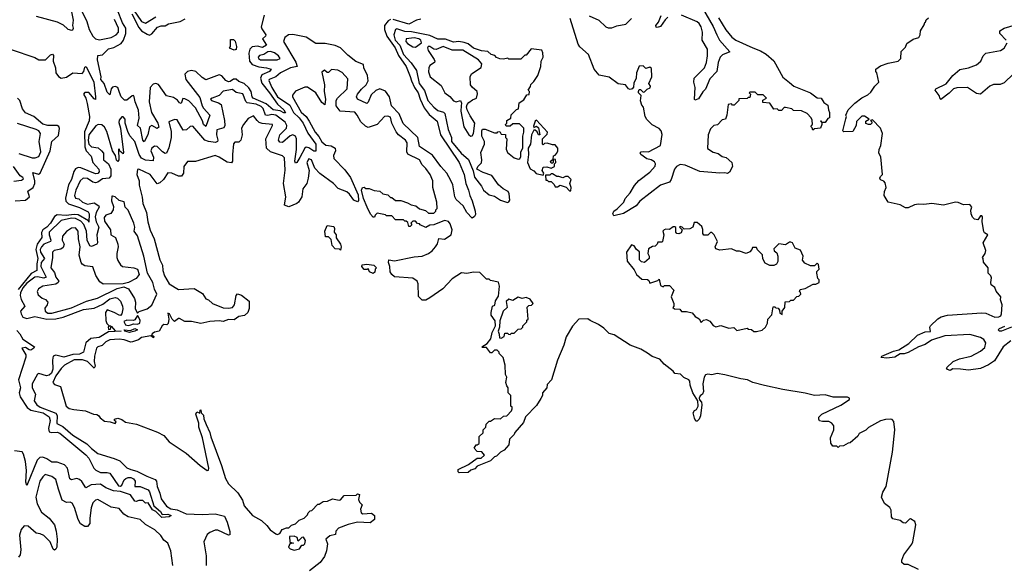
# Model space of a CAD drawing. Extents: x 2494106 to 2685573, y 758056 to 915185.
# Tile 408 of 507: x 2655551 to 2663026, y 831266 to 835410. Entities that reach past the tile are written whole.
import ezdxf

# ---------------------------------------------------------------- set-up
doc = ezdxf.new("R2010")
doc.units = 0

msp = doc.modelspace()

# ---------------------------------------------------------------- linework, layer by layer
at = {"layer": '0CON05XD'}
for points in [[(2655675, 835436.2), (2655835, 835393.3), (2655880.7, 835370.7), (2655915, 835337.5), (2655945, 835330), (2655955, 835333.3), (2655958.8, 835345), (2655953.3, 835365), (2655958.9, 835405), (2655932.2, 835545)], [(2655998.9, 835518.9), (2656060, 835395), (2656078.9, 835335), (2656105, 835284), (2656125, 835264), (2656157.7, 835257.7), (2656245, 835274.5), (2656284, 835295), (2656301.4, 835315), (2656299.6, 835345), (2656270.3, 835410.3)], [(2656938.6, 834641.4), (2656885, 834740.4), (2656835, 834794.2), (2656805, 834809.7), (2656788.6, 834811.4), (2656776.2, 834773.8), (2656765, 834777.1), (2656747.6, 834797.6), (2656718, 834818), (2656665, 834830.8), (2656605, 834917.5), (2656585, 834924.2), (2656565, 834920.6), (2656540.6, 834895), (2656534.4, 834785), (2656551.1, 834705), (2656600, 834625), (2656606.7, 834593.3), (2656595, 834584.2), (2656555, 834605.4), (2656535.7, 834595), (2656522.9, 834535), (2656495, 834482), (2656485, 834493.8), (2656466.5, 834585), (2656444.5, 834605), (2656457, 834663), (2656452.2, 834722.2), (2656426.1, 834785), (2656420, 834825), (2656415, 834832.9), (2656405, 834830.5), (2656365, 834798.2), (2656347.4, 834797.4), (2656321.1, 834825), (2656307.9, 834857.9), (2656295.4, 834895.4), (2656275, 834902.5), (2656255, 834898), (2656245.8, 834885), (2656235, 834840), (2656215, 834860), (2656191.3, 834925), (2656167.1, 834955), (2656168.8, 834975), (2656140.3, 835105), (2656145, 835138), (2656178.3, 835141.7), (2656225, 835188.6), (2656265, 835197.3), (2656320.4, 835229.6), (2656338.4, 835255), (2656355.6, 835305), (2656357.5, 835345), (2656332.1, 835385), (2656293, 835483)], [(2656385.5, 835525.5), (2656475, 835394.7), (2656505, 835384.5), (2656585, 835430.6)], [(2660732.2, 835502.2), (2660815, 835359.2), (2660844.6, 835294.6), (2660863.3, 835253.3), (2660942.5, 835165), (2660887.6, 835142.4), (2660868, 835125), (2660854.2, 835085), (2660843.8, 835015), (2660790, 834960), (2660757, 834883), (2660737, 834863), (2660705, 834807.5), (2660677.5, 834797.5), (2660673.3, 834805), (2660680, 834895), (2660670, 834935), (2660672.5, 834965), (2660748.8, 835045), (2660764.3, 835085), (2660772.9, 835135), (2660772.9, 835185), (2660731.1, 835255), (2660735.4, 835315), (2660724.7, 835354.7), (2660710, 835380), (2660693.4, 835393.4), (2660575, 835443.8)], [(2658365, 835410), (2658348.2, 835401.8), (2658319.2, 835365), (2658320, 835335), (2658337.5, 835285), (2658401.2, 835195), (2658427.5, 835137.5), (2658483.8, 835055), (2658515, 834978.8), (2658524.1, 834945), (2658547.8, 834895), (2658575.3, 834855), (2658590.5, 834805), (2658620.6, 834740.6), (2658660.1, 834690.1), (2658719.6, 834639.6), (2658746.1, 834535), (2658887.7, 834325), (2658926.2, 834235), (2658937.8, 834165), (2658959.2, 834115), (2658966.9, 834075), (2658985.8, 834034.2), (2659009.2, 833955), (2659010, 833930), (2659002.5, 833915), (2658985, 833902.5), (2658945.7, 833945.7), (2658917.1, 833997.1), (2658863.5, 834045), (2658854.6, 834065), (2658838.5, 834155), (2658825, 834188), (2658793.5, 834245), (2658748.5, 834295), (2658685, 834381.5), (2658585.6, 834445.6), (2658572.7, 834515), (2658461.1, 834621.1), (2658432.2, 834695), (2658372.3, 834755), (2658357.2, 834825), (2658326.7, 834866.7), (2658285, 834883.4), (2658255, 834871.7), (2658220.2, 834839.9), (2658197.2, 834782.7), (2658185, 834772.7), (2658115, 834805.7), (2658107.3, 834825), (2658116.2, 834845), (2658145, 834882.9), (2658182.3, 834915), (2658196.8, 834945), (2658192.1, 834985), (2658163.9, 835045), (2658160.6, 835070.6), (2658103, 835093), (2658040.7, 835140.7), (2657985.6, 835195.6), (2657945, 835214.9), (2657870.2, 835229.8), (2657798.5, 835228.5), (2657725, 835277.5), (2657625, 835297.1), (2657592.5, 835295), (2657563.3, 835275), (2657553.3, 835245), (2657647.3, 835087.3), (2657657.5, 835055), (2657606.7, 835045), (2657531.1, 835005), (2657495, 834974.6), (2657444, 834956), (2657441.1, 834948.9), (2657463.7, 834895), (2657509.1, 834825), (2657601.3, 834761.3), (2657629.7, 834705), (2657671.6, 834665), (2657702, 834625), (2657738.7, 834548.7), (2657798.2, 834465), (2657798, 834412), (2657785, 834411.4), (2657747, 834436.9), (2657725, 834442.1), (2657715, 834434.4), (2657677.2, 834362.8), (2657655, 834326.2), (2657645, 834320), (2657639.2, 834335), (2657652.2, 834425), (2657651.6, 834505), (2657645, 834525.3), (2657625, 834534.2), (2657603.1, 834526.9), (2657545, 834476.9), (2657525, 834480.8), (2657515.7, 834495), (2657525.5, 834535), (2657575.9, 834585), (2657579.5, 834605), (2657565, 834631.2), (2657495, 834685.8), (2657465, 834690.3), (2657435, 834681.6), (2657417.8, 834685), (2657398.9, 834735), (2657385, 834750.5), (2657345, 834768.4), (2657278, 834778), (2657268.2, 834788.2), (2657245, 834846.2), (2657195, 834855.7), (2657165, 834878.6), (2657095, 834868), (2657065.8, 834834.2), (2657012.5, 834815), (2657000, 834805), (2657007.5, 834795), (2657059.4, 834779.4), (2657081.2, 834765), (2657104.6, 834644.6), (2657107.5, 834605), (2657101.4, 834588.6), (2657046.4, 834573.6), (2657044.3, 834535), (2657054.4, 834495), (2657052.5, 834485), (2657037.9, 834477.9), (2656984.7, 834484.7), (2656955.9, 834495.9), (2656865, 834601.2), (2656845, 834598.8), (2656816.6, 834573.4), (2656791.7, 834571.7), (2656745, 834650), (2656725, 834652), (2656682, 834635), (2656701.7, 834561.7), (2656700.9, 834515), (2656684, 834436), (2656665.8, 834395), (2656655, 834392.5), (2656635, 834405.6), (2656595, 834445.8), (2656575, 834448.6), (2656554.4, 834435), (2656545.6, 834415), (2656565.6, 834365), (2656565, 834336.7), (2656505, 834342.5), (2656475, 834358.8), (2656456.8, 834385), (2656423.9, 834483.9), (2656387.2, 834527.2), (2656371.3, 834561.3), (2656351.2, 834625), (2656352.5, 834655), (2656335, 834672.5), (2656325, 834672.5), (2656305, 834647.5), (2656302.3, 834627.7), (2656317.1, 834585), (2656338.3, 834401.7), (2656335, 834390), (2656311.2, 834411.2), (2656305, 834430), (2656300, 834425), (2656303.3, 834345), (2656295, 834332.5), (2656285, 834343.3), (2656277.3, 834377.3), (2656254.5, 834414.5), (2656211.6, 834561.6), (2656195, 834592.9), (2656175, 834610), (2656146.4, 834613.6), (2656127.5, 834602.5), (2656076.2, 834535), (2656071.4, 834491.4), (2656075, 834463.5), (2656095, 834445.4), (2656145.9, 834435.9), (2656171.4, 834415), (2656186, 834395), (2656186.2, 834345), (2656224.2, 834315), (2656243.1, 834275), (2656242.1, 834225), (2656229.4, 834205), (2656179.4, 834200.6), (2656145, 834174.6), (2656125, 834170.8), (2656106.4, 834176.4), (2656065, 834204.3), (2656032.5, 834205), (2656009.2, 834185), (2655975.7, 834115), (2655966.2, 834075), (2655973.3, 834055), (2655999.1, 834049.1), (2656028.5, 834025), (2656065, 834007.7), (2656115, 834017.7), (2656152.5, 833995), (2656153.5, 833985), (2656131.1, 833945), (2656123, 833913), (2656131.6, 833875), (2656152, 833835), (2656136.7, 833775), (2656142, 833715), (2656135.8, 833704.2), (2656095, 833687.9), (2656082.7, 833692.7), (2656062.8, 833735), (2656056.5, 833805), (2656038.3, 833855), (2656015, 833879.1), (2655975, 833900.4), (2655945, 833902.9), (2655865, 833884.6), (2655773.3, 833795), (2655774.1, 833775), (2655787.9, 833735), (2655785.6, 833725), (2655733.9, 833705), (2655715.3, 833685), (2655707.1, 833665), (2655709.3, 833645), (2655738.8, 833595), (2655714.1, 833565), (2655711.9, 833535), (2655752.5, 833455), (2655735, 833446.1), (2655685, 833456.2), (2655665.6, 833454.4), (2655605, 833407.9), (2655575, 833373.6), (2655557, 833335), (2655554.4, 833315), (2655562.2, 833285), (2655588.9, 833235), (2655556.8, 833195), (2655560.6, 833175), (2655575, 833150.6), (2655605, 833141.2), (2655665, 833155.6), (2655756.1, 833136.1), (2655825, 833136.9), (2655879.4, 833150.6), (2656035, 833209.7), (2656115, 833219.6), (2656180.9, 833249.1), (2656235, 833288.8), (2656275, 833299.2), (2656293.8, 833295), (2656315, 833271.2), (2656330.8, 833235), (2656334.3, 833215), (2656326.4, 833175), (2656316.2, 833163.8), (2656305, 833164.6), (2656267.1, 833187.1), (2656214.6, 833205.4), (2656201.8, 833185), (2656203.4, 833125), (2656212.7, 833102.7), (2656227.8, 833087.8), (2656240, 833085), (2656222.4, 833077.6), (2656225, 833056.9), (2656239.8, 833060.2), (2656245, 833082.5), (2656275, 833047.5), (2656320, 833045), (2656225, 833038.9), (2656155, 832997), (2656091.1, 832988.9), (2656052.2, 832955), (2656035, 832886)], [(2656402.4, 835455), (2656455, 835349.6), (2656476, 835326), (2656518.5, 835298.5), (2656535, 835292.7), (2656555, 835301.2), (2656596, 835354), (2656625, 835363.8), (2656655, 835363.3), (2656681.4, 835378.6), (2656770, 835395), (2656805.7, 835415)], [(2657406.2, 835445), (2657384.8, 835355), (2657389.2, 835339.2), (2657418.9, 835295), (2657416.7, 835283.3), (2657393.8, 835265), (2657424, 835215), (2657395, 835197.8), (2657355, 835209.3), (2657315, 835203.6), (2657298.2, 835185), (2657289.5, 835155), (2657295.7, 835095), (2657315, 835069), (2657365, 835050.5), (2657423.3, 835045), (2657458.8, 835035), (2657447.1, 835015), (2657390, 834990), (2657377.7, 834965), (2657388.4, 834928.4), (2657445.9, 834855), (2657507.9, 834767.9), (2657555.5, 834725), (2657567.5, 834702.5), (2657555, 834702.9), (2657527.8, 834717.8), (2657475, 834726.2), (2657421.3, 834771.3), (2657323.5, 834813.5), (2657315.3, 834825), (2657307.6, 834865), (2657291.4, 834891.4), (2657255, 834924.8), (2657215, 834939.1), (2657195, 834958.5), (2657175, 834958.2), (2657149.7, 834939.7), (2657135, 834936.7), (2657115, 834948.2), (2657085, 834983.8), (2657065, 834990.3), (2656965, 834953.3), (2656935, 834971.9), (2656887.5, 835017.5), (2656855, 835023.3), (2656825, 835015.8), (2656804.5, 834995.5), (2656811.4, 834955), (2656918, 834818), (2656934.8, 834755), (2656945, 834737.1), (2656994.3, 834685), (2656965, 834598.6), (2656946.7, 834615), (2656938.6, 834641.4)], [(2658597.3, 835412.7), (2658563, 835407), (2658505, 835375.6), (2658385, 835410.2)], [(2660857.1, 835425), (2660911.5, 835331.5), (2660957, 835277), (2660988, 835255), (2661116.2, 835195), (2661175, 835174.4), (2661219.1, 835149.1), (2661275, 835096.2), (2661344.2, 834974.2), (2661395, 834933.3), (2661427.5, 834905), (2661555, 834853.3), (2661605, 834817.5), (2661635, 834812.5), (2661655, 834780), (2661685, 834760), (2661690, 834725), (2661700, 834705), (2661700, 834665), (2661685, 834660), (2661665, 834630), (2661640, 834630), (2661638.3, 834638.3), (2661631.7, 834638.3), (2661640, 834630), (2661640, 834615), (2661630, 834585), (2661585, 834580), (2661571.7, 834571.7), (2661568.3, 834588.3), (2661560, 834595), (2661561.7, 834608.3), (2661570, 834615), (2661567, 834647), (2661560, 834665), (2661528.3, 834698.3), (2661487, 834717), (2661425, 834720), (2661411.7, 834731.7), (2661365, 834742.5), (2661355, 834742.5), (2661335, 834720), (2661315, 834720), (2661301.7, 834731.7), (2661275, 834730), (2661247, 834777), (2661191.7, 834781.7), (2661191.7, 834798.3), (2661220, 834815), (2661195, 834840), (2661155, 834840), (2661135, 834860), (2661095, 834860), (2661090, 834855), (2661100, 834845), (2661095, 834820), (2661081.7, 834818.3), (2661075, 834810), (2661011.7, 834808.3), (2661010, 834795), (2660975, 834760), (2660961.7, 834761.7), (2660955, 834770), (2660930, 834765), (2660920, 834685), (2660910, 834655), (2660885, 834650), (2660848.3, 834611.7), (2660820, 834605), (2660795, 834580), (2660777.5, 834535), (2660772, 834432), (2660815, 834402.5), (2660853.6, 834393.6), (2660885, 834370), (2660915, 834362.5), (2660957.5, 834325), (2660962.5, 834295), (2660939.3, 834250.7), (2660925, 834242.5), (2660905, 834247.5), (2660865, 834243.3), (2660715, 834256.7), (2660604, 834304), (2660565, 834311.2), (2660536.7, 834295), (2660522, 834275), (2660496, 834195), (2660483.1, 834176.9), (2660415, 834154), (2660259.1, 834030.9), (2660230, 833995), (2660135, 833938), (2660060.7, 833920.7), (2660053.3, 833935), (2660062.5, 833955), (2660087.7, 833972.3), (2660137.1, 834025), (2660148, 834052), (2660185, 834093.8), (2660218.7, 834151.3), (2660251.8, 834188.2), (2660335, 834252), (2660375, 834297.5), (2660378.6, 834315), (2660370, 834330), (2660345, 834344.2), (2660312.6, 834352.6), (2660267.5, 834385), (2660262.5, 834395), (2660270, 834405), (2660285, 834408.8), (2660325, 834406.2), (2660415, 834453.8), (2660427.7, 834537.7), (2660420, 834565), (2660405, 834583.3), (2660352.1, 834612.1), (2660311.4, 834651.4), (2660298.8, 834675), (2660286.7, 834745), (2660275, 834760), (2660263.6, 834793.6), (2660270, 834835), (2660247.5, 834855), (2660247.5, 834865), (2660255, 834880), (2660265, 834880), (2660285, 834860), (2660295, 834862.5), (2660315, 834882.5), (2660338.3, 834891.7), (2660340, 834905), (2660327.5, 834925), (2660350, 834975), (2660348.3, 835038.3), (2660335, 835050), (2660305, 835040), (2660285, 835060), (2660253.6, 835056.4), (2660233.6, 835006.4), (2660230, 834965), (2660213, 834927), (2660211.7, 834898.3), (2660200, 834885), (2660185, 834880), (2660173.6, 834883.6), (2660150, 834915), (2660095, 834923.8), (2660025, 834973.8), (2659949.1, 834989.1), (2659912, 835035), (2659868.8, 835145), (2659804.3, 835204.3), (2659790, 835225), (2659729.3, 835419.3)], [(2659875, 835440), (2659947, 835407), (2660000, 835355), (2660018.3, 835348.3), (2660045, 835347.5), (2660085, 835362.5), (2660153.6, 835376.4), (2660195, 835417.5)], [(2660471.4, 835428.6), (2660450.4, 835409.6), (2660415, 835358.8), (2660390.7, 835350.7), (2660383.3, 835353.3), (2660381.2, 835365), (2660400, 835390), (2660419.7, 835440.3)], [(2663075, 832971.2), (2663016.2, 832925), (2662951.1, 832818.9), (2662905, 832787.5), (2662845, 832762), (2662755, 832747.5), (2662693, 832757), (2662635, 832757.5), (2662615, 832746.7), (2662595, 832752.5), (2662587.5, 832765), (2662637.5, 832815), (2662685, 832834.2), (2662775, 832854.2), (2662845, 832891.4), (2662878.9, 832921.1), (2662885.5, 832955), (2662871.5, 832981.5), (2662845, 832997.5), (2662765, 833018.9), (2662575, 833010), (2662473.8, 832975), (2662426.1, 832943.9), (2662375, 832926.5), (2662295, 832882.5), (2662265, 832871.5), (2662235, 832872.9), (2662195, 832847.8), (2662135, 832839.4), (2662090, 832845), (2662096.7, 832855), (2662185, 832893.3), (2662226.4, 832903.6), (2662300.5, 832949.5), (2662366, 833015), (2662425, 833040), (2662465, 833041.2), (2662460, 833075), (2662464.4, 833085.6), (2662520.9, 833139.1), (2662547, 833153), (2662595, 833167.1), (2662855, 833184.3), (2662885, 833180.8), (2662955, 833150.6), (2662985, 833152.5), (2662998.9, 833161.1), (2663005.6, 833175.6), (2663008.8, 833245), (2662997, 833283), (2662998.8, 833305), (2662965, 833347.5), (2662953.8, 833375), (2662927.3, 833397.3), (2662922.5, 833415), (2662928.3, 833448.3), (2662923.6, 833463.6), (2662903.8, 833485), (2662903.3, 833525), (2662868.3, 833568.3), (2662866.4, 833596.4), (2662860, 833605), (2662880, 833635), (2662886.1, 833656.1), (2662866.7, 833715), (2662900, 833775), (2662875, 833790), (2662870.7, 833800.7), (2662857.5, 833875), (2662861.7, 833911.7), (2662855, 833920), (2662845, 833920), (2662825, 833890), (2662800, 833895), (2662785, 833910), (2662773.3, 833935), (2662773, 833963), (2662780, 833985), (2662765, 834007.5), (2662715, 834002.5), (2662675, 834022.5), (2662655, 834023.3), (2662565, 834001.2), (2662475, 834013.8), (2662415, 834006.7), (2662375, 834010), (2662345, 834003.3), (2662295, 833980), (2662275, 833980), (2662235, 834003.3), (2662143.3, 834025), (2662113.3, 834075), (2662116.7, 834105), (2662130, 834135), (2662121.7, 834171.7), (2662112.5, 834182.5), (2662085, 834193.3), (2662080, 834205), (2662085, 834220), (2662100, 834235), (2662088.3, 834368.3), (2662073.3, 834395), (2662076.2, 834425), (2662088.8, 834455), (2662101.2, 834545), (2662085.9, 834585.9), (2662025, 834650), (2662010, 834645), (2662020, 834635), (2662020, 834625), (2662010, 834615), (2661995, 834613.8), (2661975, 834622.5), (2661975, 834640), (2662000, 834655), (2661965, 834677.5), (2661945, 834677.5), (2661903, 834637), (2661902.5, 834605), (2661875, 834560), (2661808.3, 834558.3), (2661800, 834565), (2661823, 834657), (2661827.5, 834675), (2661822.5, 834685), (2661840, 834725), (2661890, 834775), (2661943.2, 834816.8), (2661990.4, 834839.5), (2662011.7, 834858.3), (2662043.3, 834905), (2662072.5, 834935), (2662057, 835007), (2662050, 835015), (2662050, 835035), (2662085, 835060), (2662145, 835080), (2662220, 835095), (2662240, 835115), (2662243, 835167), (2662275, 835200), (2662285, 835230), (2662335, 835262.5), (2662376.4, 835273.6), (2662387.5, 835295), (2662390, 835325), (2662418.3, 835371.7), (2662421.7, 835388.3), (2662428.3, 835391.7), (2662431.7, 835408.3), (2662450, 835425)], [(2659255, 834020.9), (2659265, 834025.7), (2659271.1, 834038.9), (2659266.6, 834086.6), (2659258.5, 834105), (2659221.5, 834125), (2659184.6, 834155), (2659135, 834225.6), (2659069.7, 834249.7), (2659022.5, 834275), (2659030, 834295), (2659057, 834323), (2659060, 834345), (2659052.2, 834402.2), (2659080, 834465), (2659079.4, 834485), (2659060, 834525), (2659060, 834565), (2659065, 834577.5), (2659085, 834577.5), (2659155, 834550), (2659175, 834550), (2659181.7, 834558.3), (2659195, 834560), (2659205, 834540), (2659238.3, 834538.3), (2659240, 834515), (2659250, 834505), (2659243, 834427), (2659255, 834400), (2659305, 834360), (2659335, 834350), (2659346.8, 834353.2), (2659355, 834370), (2659355.8, 834405), (2659370, 834435), (2659370, 834525), (2659377.5, 834555), (2659377, 834587), (2659345, 834620), (2659295, 834620), (2659275, 834600), (2659245, 834600), (2659240, 834615), (2659250, 834625), (2659250, 834645), (2659278.3, 834661.7), (2659281.7, 834688.3), (2659321.7, 834728.3), (2659338.3, 834731.7), (2659341.7, 834778.3), (2659378.3, 834801.7), (2659401.7, 834838.3), (2659418.3, 834841.7), (2659420, 834865), (2659410, 834875), (2659428.3, 834901.7), (2659431.7, 834918.3), (2659455, 834940), (2659483.3, 834985), (2659506.7, 835055), (2659510.8, 835095), (2659524, 835125), (2659523, 835157), (2659515, 835177.5), (2659435, 835187.5), (2659395, 835140), (2659385, 835140), (2659355, 835110), (2659265, 835110), (2659257.5, 835117.5), (2659225, 835110), (2659195, 835112.5), (2659171.7, 835121.7), (2659157, 835137), (2659130, 835145), (2659105, 835167.5), (2659056.7, 835173.3), (2658995, 835192.9), (2658955.7, 835225.7), (2658925, 835237.1), (2658885.7, 835244.3), (2658845, 835240), (2658782.4, 835262.4), (2658725, 835261.8), (2658665, 835289.7), (2658525, 835318.1), (2658475, 835320), (2658415, 835340), (2658405, 835335.5), (2658391.6, 835295), (2658400.4, 835255), (2658436.1, 835215), (2658463.9, 835145), (2658522.3, 835082.3), (2658562, 835025), (2658583.1, 834925), (2658622.9, 834873), (2658649.2, 834795), (2658695.4, 834745.5), (2658725, 834720), (2658767.7, 834707.7), (2658778.3, 834698.3), (2658804.6, 834575), (2658830, 834515), (2658830, 834485), (2658902.5, 834395), (2658959.1, 834349.1), (2658992.5, 834262.5), (2659002.7, 834215), (2659055.8, 834145.8), (2659071.1, 834115), (2659115, 834080.5), (2659155, 834068.8), (2659199.9, 834039.9), (2659255, 834020.9)], [(2663040.8, 835255), (2662991.2, 835305), (2662993.3, 835325), (2663025, 835345.8), (2663110.6, 835369.4)], [(2657178.3, 835178.3), (2657143, 835193), (2657150, 835205), (2657151.7, 835258.3), (2657175, 835260), (2657187, 835247), (2657196.2, 835205), (2657195, 835182.5), (2657178.3, 835178.3)], [(2658555, 835200), (2658600, 835235), (2658595.8, 835255), (2658580, 835265), (2658545, 835272.1), (2658485, 835263.8), (2658482.2, 835245), (2658495, 835229.2), (2658535, 835203.3), (2658555, 835200)], [(2655485, 835183.1), (2655665, 835122.9), (2655695, 835104.2), (2655746, 835104), (2655785, 835144), (2655798.6, 835148.6), (2655806.7, 835136.7), (2655805.4, 835095), (2655821.8, 835045), (2655825.9, 835005), (2655845, 834978.8), (2655865, 834966.2), (2655907, 834973), (2655955, 835006.9), (2656025, 835000), (2656038.1, 835015), (2656045, 835050), (2656055, 835053.3), (2656113.4, 834935), (2656127.3, 834822.7), (2656125, 834803.8), (2656115, 834808.8), (2656075, 834855.8), (2656045, 834858), (2656036, 834845), (2656053.2, 834813.2), (2656063.9, 834773.9), (2656080.9, 834675), (2656078.9, 834641.1), (2656042.3, 834557.7), (2656044.3, 834444.3), (2656055, 834414.5), (2656093.6, 834373.6), (2656106.5, 834325), (2656150.9, 834275), (2656154.5, 834255), (2656145, 834242.9), (2656125, 834239.6), (2656015, 834283.8), (2655995, 834286.3), (2655975, 834277.7), (2655962.2, 834257.8), (2655945, 834195.8), (2655921.6, 834155), (2655898.1, 834055), (2655902, 834032), (2655920.7, 834010.7), (2656005, 833984.7), (2656070.1, 833950.1), (2656077.1, 833935), (2656075, 833872.5), (2656073.3, 833883.3), (2655995, 833928.7), (2655965, 833930.9), (2655903.2, 833923.2), (2655835, 833926.9), (2655814.7, 833915), (2655783.7, 833865), (2655757.5, 833835), (2655726.5, 833813.5), (2655717.3, 833792.7), (2655717.6, 833755), (2655683.8, 833706.2), (2655672.5, 833665), (2655688.7, 833595), (2655680.2, 833555), (2655679.6, 833505), (2655636.5, 833483.5), (2655540, 833360)], [(2657505, 835104.7), (2657527.5, 835115), (2657515.9, 835135), (2657485, 835157), (2657455, 835168.2), (2657435, 835166.2), (2657405, 835145.7), (2657372.3, 835137.7), (2657361.2, 835125), (2657363.3, 835115), (2657380, 835105), (2657505, 835104.7)], [(2658975, 834526), (2658985, 834528), (2658997.1, 834545), (2659007.1, 834625), (2658970.1, 834680.1), (2658946.7, 834725), (2658942.7, 834747.3), (2658946.9, 834765), (2658959.6, 834780.4), (2658987.9, 834802.1), (2659017.5, 834815), (2659027.1, 834847.1), (2659022.9, 834865), (2658986.2, 834896.2), (2658973.8, 834915), (2658970, 834975), (2658981.7, 834998.3), (2659053.9, 835046.1), (2659059.6, 835075), (2659034.5, 835105), (2658915, 835177.5), (2658835, 835179.1), (2658765, 835205.3), (2658713, 835183), (2658695, 835186.2), (2658665, 835205.8), (2658652.5, 835205), (2658647.5, 835195), (2658652.5, 835175), (2658698.3, 835108.3), (2658701.2, 835095), (2658700, 835085), (2658665, 835061.2), (2658655.7, 835045), (2658654.6, 835014.6), (2658667.1, 834975), (2658749.7, 834909.7), (2658778, 834855), (2658816.2, 834826.2), (2658845, 834792.5), (2658865, 834785.8), (2658897.5, 834795), (2658906.1, 834776.1), (2658903.3, 834755), (2658900.8, 834715), (2658922.5, 834595), (2658960, 834535), (2658975, 834526)], [(2663095, 834998.6), (2663025, 834930.8), (2662995, 834917.1), (2662945, 834918.6), (2662915, 834905.6), (2662845.5, 834844.5), (2662815, 834849.2), (2662747.5, 834895), (2662665, 834892.9), (2662641.2, 834885), (2662608.3, 834851.7), (2662545, 834803.3), (2662538.3, 834808.3), (2662532, 834835), (2662500, 834875), (2662506.7, 834885), (2662585, 834922.2), (2662635, 834986), (2662689.3, 835030.7), (2662755, 835043.8), (2662815, 835066.2), (2662848, 835095), (2662866, 835135), (2662885, 835156), (2662997.5, 835175), (2663025, 835193.8), (2663048.6, 835235)], [(2659170, 832095), (2659155, 832090), (2659125, 832060), (2659025, 832020), (2659005, 832000), (2658975, 831990), (2658955, 831970), (2658888.3, 831968.3), (2658880, 831975), (2658880, 831995), (2658957, 832033), (2659025, 832080), (2659055, 832080), (2659078.3, 832101.7), (2659058.3, 832128.3), (2659025, 832130), (2659000, 832155), (2659015, 832180), (2659025, 832180), (2659038.3, 832191.7), (2659040, 832245), (2659068.3, 832271.7), (2659070, 832295), (2659090, 832315), (2659091.7, 832338.3), (2659115, 832360), (2659125, 832360), (2659155, 832380), (2659201.7, 832378.3), (2659225, 832400), (2659248.3, 832401.7), (2659285, 832440), (2659290, 832455), (2659288.3, 832468.3), (2659280, 832475), (2659280, 832555), (2659260, 832575), (2659260, 832615), (2659248.3, 832628.3), (2659242.5, 832655), (2659250, 832695), (2659240, 832715), (2659237.5, 832785), (2659220, 832845), (2659190, 832875), (2659190, 832885), (2659175, 832900), (2659155, 832900), (2659135, 832880), (2659125, 832880), (2659095, 832920), (2659065, 832920), (2659060, 832925), (2659099.3, 832950.7), (2659127.5, 832985), (2659136.7, 833035), (2659162, 833085), (2659161.7, 833121.7), (2659130, 833165), (2659130, 833185), (2659140, 833235), (2659157, 833243), (2659162.5, 833275), (2659185, 833310), (2659193.3, 833385), (2659187, 833417), (2659125, 833430), (2659115, 833440), (2659095, 833440), (2659045, 833490), (2658995, 833492.5), (2658945, 833482.5), (2658905, 833487.5), (2658835, 833442.5), (2658762.5, 833365), (2658665, 833297.5), (2658635, 833280), (2658605, 833280), (2658590, 833295), (2658578.3, 833308.3), (2658576.7, 833405), (2658567.5, 833425), (2658535, 833446.2), (2658395, 833457.5), (2658375, 833473.8), (2658362.5, 833495), (2658361.2, 833535), (2658350, 833565), (2658353, 833587), (2658395, 833577.5), (2658545, 833610), (2658605, 833614), (2658655, 833634), (2658682.5, 833655), (2658707.5, 833685), (2658721.7, 833708.3), (2658731.7, 833748.3), (2658775, 833743.3), (2658826.2, 833775), (2658833.6, 833813.6), (2658818.3, 833858.3), (2658805, 833877.5), (2658775, 833883.8), (2658695, 833852.5), (2658665, 833850), (2658635, 833832.5), (2658591.7, 833851.7), (2658585, 833860), (2658571.7, 833861.7), (2658555, 833880), (2658535, 833880), (2658520, 833865), (2658528.3, 833851.7), (2658515, 833840), (2658505, 833840), (2658498.3, 833868.3), (2658485, 833880), (2658475, 833880), (2658465, 833890), (2658405, 833890), (2658375, 833920), (2658335, 833920), (2658327, 833927), (2658265, 833940), (2658250, 833925), (2658245, 833910), (2658235, 833910), (2658215, 833932.5), (2658188, 833985), (2658161.2, 834051.2), (2658146.7, 834115), (2658153.6, 834136.4), (2658165, 834137.5), (2658178.3, 834128.3), (2658205, 834127.5), (2658243, 834113), (2658285, 834107.5), (2658308.3, 834088.3), (2658345, 834080), (2658365, 834060), (2658375, 834060), (2658405, 834037.5), (2658445, 834037.5), (2658495, 834020), (2658523, 834003), (2658557, 833997), (2658585, 833972.5), (2658631.7, 833961.7), (2658655, 833940), (2658695, 833940), (2658710, 833955), (2658710, 833965), (2658720, 833975), (2658717.5, 834025), (2658687.5, 834135), (2658686.7, 834185), (2658667.5, 834235), (2658635, 834280), (2658606.7, 834306.7), (2658585, 834346.2), (2658497.7, 834387.7), (2658490.8, 834405), (2658491.9, 834475), (2658479.4, 834495), (2658425.4, 834535.4), (2658407.9, 834557.9), (2658377.1, 834625), (2658365, 834670), (2658345, 834677.5), (2658320, 834675), (2658265, 834613.3), (2658195, 834591.2), (2658175, 834601.2), (2658141.2, 834635), (2658113.8, 834685), (2658095, 834706.2), (2657983.3, 834715), (2657953.3, 834755), (2657953.8, 834795), (2657963.3, 834815), (2658036.7, 834885), (2658041.7, 834961.7), (2657999.3, 835009.3), (2657965, 835027.5), (2657918.3, 835031.7), (2657895, 835007.5), (2657885, 835007.5), (2657865, 835027.5), (2657845, 835010), (2657865.6, 834915.6), (2657861.4, 834865), (2657872, 834805), (2657866.1, 834763.9), (2657845, 834780.8), (2657798.8, 834855), (2657735, 834896.2), (2657715, 834896.2), (2657644.2, 834865.8), (2657622.3, 834837.7), (2657622.9, 834825), (2657688.3, 834708.3), (2657724.3, 834674.3), (2657749.3, 834639.3), (2657792.7, 834555), (2657821.9, 834521.9), (2657845, 834481.1), (2657875, 834455.6), (2657915, 834452.9), (2657945, 834433.3), (2657947.5, 834415), (2657932.1, 834377.9), (2657936.4, 834355), (2658020.2, 834270.2), (2658062.5, 834212.5), (2658119.7, 834079.7), (2658123, 834037), (2658115, 834027.5), (2658088.3, 834038.3), (2658053.6, 834083.6), (2658035, 834101.9), (2657967.4, 834127.4), (2657933.1, 834165), (2657830.4, 834240.5), (2657791.5, 834281.5), (2657766.7, 834345), (2657745, 834354), (2657731.1, 834325), (2657748, 834265), (2657740.6, 834205), (2657730, 834165), (2657699.2, 834125), (2657693.3, 834065), (2657667.3, 834022.7), (2657655.9, 834014.1), (2657595, 833987.5), (2657561.7, 834001.7), (2657570.8, 834065), (2657554.4, 834165), (2657566.2, 834266.2), (2657560, 834360), (2657546.7, 834375), (2657455.3, 834405.3), (2657425.5, 834435), (2657418.6, 834505), (2657468.8, 834605), (2657468.8, 834615), (2657391.4, 834621.4), (2657369.8, 834629.8), (2657354.2, 834645), (2657325, 834680), (2657285, 834660), (2657248.8, 834615), (2657234.2, 834585), (2657238.8, 834535), (2657228.8, 834495), (2657215, 834480), (2657185, 834478.8), (2657174.2, 834465.8), (2657165.8, 834385.8), (2657167.5, 834335), (2657158.6, 834321.4), (2657125, 834327.1), (2657065, 834365.8), (2657035, 834378), (2656885, 834332), (2656825, 834332.5), (2656796.7, 834295), (2656794, 834245), (2656778.8, 834221.2), (2656755, 834220.8), (2656705, 834243.8), (2656675, 834246.2), (2656643.2, 834196.8), (2656615, 834170), (2656595, 834163.3), (2656540, 834235), (2656455, 834273.3), (2656445, 834272.5), (2656439.2, 834235), (2656457.5, 834185), (2656456.9, 834153.1), (2656480.9, 834060.9), (2656484.3, 834015), (2656513.8, 833945), (2656523.3, 833875), (2656542.3, 833812.3), (2656570.5, 833745), (2656615.7, 833585), (2656635.7, 833545.7), (2656638, 833505), (2656650, 833465), (2656685, 833403.3), (2656755, 833362), (2656875, 833368), (2656939.3, 833329.3), (2656965, 833288.8), (2656985, 833282.5), (2657013.9, 833253.9), (2657095, 833221.2), (2657135, 833218.8), (2657167.5, 833225), (2657182.5, 833245), (2657193.6, 833316.4), (2657205, 833327.5), (2657235, 833316.7), (2657291.7, 833271.7), (2657293.6, 833216.4), (2657283, 833187), (2657257, 833163), (2657215, 833156.7), (2657179.3, 833130.7), (2657135, 833133.8), (2657095, 833118), (2657065, 833123.8), (2656995, 833118), (2656925, 833102.5), (2656855, 833117.5), (2656805, 833118.6), (2656765, 833140), (2656755, 833140), (2656725, 833118.8), (2656707.5, 833135), (2656688.8, 833175), (2656675, 833180), (2656682.9, 833135), (2656678.3, 833101.7), (2656668.3, 833091.7), (2656645, 833094), (2656632.5, 833085), (2656610, 833045), (2656575, 833038), (2656557.5, 833025), (2656550, 833010), (2656565, 833010), (2656570, 833005), (2656567, 832993), (2656545, 833010), (2656475, 832996), (2656452.7, 832977.3), (2656407.7, 832962.3), (2656395, 832960.8), (2656345, 832978.5), (2656305, 832984.5), (2656235, 832978.1), (2656205, 832962.9), (2656175.7, 832934.3), (2656144.4, 832925.6), (2656134.4, 832915.6), (2656118.2, 832855), (2656116, 832815), (2656122.3, 832777.7), (2656115, 832762.5), (2656065, 832813.1), (2656027.1, 832827.1), (2655965, 832826.5), (2655891.2, 832785), (2655865, 832761.2), (2655824.1, 832705), (2655801.1, 832655), (2655815, 832639.2), (2655860, 832625), (2655904.6, 832474.6), (2655925, 832456.9), (2655960.6, 832450.6), (2656050.3, 832440.3), (2656110, 832415), (2656135, 832412.5), (2656150, 832405), (2656162.5, 832385), (2656195, 832360.8), (2656236.4, 832356.4), (2656275, 832344), (2656282.5, 832355), (2656270, 832365), (2656270, 832375), (2656295, 832382.5), (2656325, 832372.5), (2656355, 832353.3), (2656437.3, 832337.3), (2656596.8, 832276.8), (2656645, 832251.2), (2656685, 832203.3), (2656815, 832118.8), (2656920, 832025), (2656975, 831987.5), (2656985, 831990), (2656986.7, 832005), (2656937.5, 832235), (2656910, 832315), (2656911.2, 832345), (2656886.7, 832415), (2656895, 832432.5), (2656918.3, 832421.7), (2656920, 832445), (2656925, 832447.5), (2656927.5, 832425), (2656945, 832407.5), (2656948.8, 832378.8), (2656965.7, 832335), (2656995.3, 832275.3), (2657002, 832242), (2657083.6, 832025), (2657113.8, 831925), (2657135, 831885.8), (2657206.7, 831816.7), (2657241.7, 831761.7), (2657255, 831717.5), (2657318, 831645), (2657385.6, 831605.6), (2657427.9, 831567.9), (2657452, 831535), (2657494.4, 831504.4), (2657505, 831501.2), (2657525, 831507.5), (2657543, 831537), (2657575, 831550), (2657595, 831550), (2657615, 831570), (2657645, 831580), (2657671.7, 831608.3), (2657710, 831625), (2657735, 831650), (2657740, 831665), (2657755, 831680), (2657768.3, 831681.7), (2657815, 831730), (2657825, 831730), (2657855, 831750), (2657887, 831753), (2657925, 831770), (2657975, 831760), (2657985, 831762.5), (2658013, 831797), (2658105, 831800), (2658115, 831810), (2658130, 831805), (2658122.5, 831765), (2658130, 831745), (2658150, 831725), (2658137, 831693), (2658143.6, 831663.6), (2658155, 831657.5), (2658221.7, 831661.7), (2658243.9, 831643.9), (2658243.3, 831615), (2658211.2, 831588.8), (2658115, 831592.9), (2658043.9, 831576.1), (2657971.3, 831548.7), (2657951.2, 831525), (2657949.3, 831500.7), (2657905, 831490), (2657875.7, 831465), (2657888.3, 831428.3), (2657880.8, 831375), (2657865.9, 831334.1), (2657831.7, 831288.3), (2657750, 831225)], [(2655515, 834034.1), (2655595, 834039.4), (2655625, 834064.5), (2655613.4, 834106.6), (2655653.4, 834136.6), (2655665.2, 834164.8), (2655666.7, 834186.7), (2655651.2, 834248.8), (2655693, 834237), (2655706.2, 834245), (2655783.1, 834415), (2655793.3, 834485), (2655845, 834530.9), (2655852.9, 834582.9), (2655847.4, 834597.4), (2655835, 834606.1), (2655765, 834605.9), (2655725, 834616.7), (2655656.9, 834675), (2655595, 834703.5), (2655573, 834733), (2655552.2, 834795), (2655535, 834813.3)], [(2659525, 834230), (2659530, 834245), (2659517.5, 834265), (2659525, 834290), (2659551.7, 834291.7), (2659585, 834282.5), (2659610, 834295), (2659610, 834315), (2659620, 834325), (2659618.3, 834348.3), (2659600, 834350), (2659600, 834325), (2659595, 834320), (2659585, 834320), (2659580, 834335), (2659600, 834350), (2659603.6, 834376.4), (2659615, 834380), (2659627.5, 834395), (2659637.5, 834415), (2659637.5, 834435), (2659615, 834460), (2659595, 834460), (2659555, 834472.5), (2659535, 834470), (2659525, 834460), (2659520, 834465), (2659520, 834505), (2659555, 834540), (2659557.5, 834555), (2659475, 834647.5), (2659465, 834640), (2659450.7, 834600.7), (2659455, 834590), (2659475, 834600), (2659488.3, 834588.3), (2659500, 834535), (2659490, 834535), (2659478.3, 834558.3), (2659465, 834570), (2659455, 834570), (2659436.2, 834535), (2659430, 834465), (2659411.2, 834435), (2659414.2, 834385.8), (2659406.1, 834326.1), (2659426.7, 834276.7), (2659455, 834262.5), (2659470.7, 834240.7), (2659525, 834230)], [(2655545, 834392.3), (2655645, 834361.1), (2655669.1, 834360.9), (2655695, 834372), (2655710, 834405), (2655697.5, 834485), (2655709.5, 834545), (2655694.7, 834564.7), (2655675, 834576.2), (2655535, 834622.5)], [(2655506.9, 834183.1), (2655565, 834190), (2655579.3, 834200.7), (2655575, 834212.5), (2655553.3, 834225), (2655503.1, 834295)], [(2659735, 834110), (2659737.5, 834135), (2659727.5, 834165), (2659736.4, 834196.4), (2659715, 834220), (2659695, 834220), (2659675, 834210), (2659645, 834220), (2659628.3, 834218.3), (2659595, 834240), (2659585, 834240), (2659575, 834230), (2659541.7, 834228.3), (2659545, 834190), (2659555, 834190), (2659565, 834180), (2659585, 834180), (2659608.3, 834158.3), (2659615, 834140), (2659635, 834140), (2659655, 834152.5), (2659698.3, 834138.3), (2659725, 834110), (2659735, 834110)], [(2656445, 833180), (2656456.7, 833193.3), (2656518.8, 833215), (2656555, 833242), (2656591.2, 833325), (2656573.5, 833363.5), (2656560.6, 833415), (2656522, 833485), (2656492.3, 833615), (2656445, 833768), (2656419.4, 833805), (2656424.2, 833835), (2656417.4, 833865), (2656375, 833963.3), (2656351.4, 833985), (2656345, 834025.7), (2656305.8, 834035.8), (2656275, 834063.3), (2656255, 834070), (2656250, 834070), (2656248, 834035), (2656262.1, 833992.1), (2656260, 833965), (2656241.3, 833938.7), (2656205, 833924.2), (2656192, 833908), (2656195, 833878.8), (2656240.8, 833815), (2656243.3, 833775), (2656276.7, 833755), (2656295.7, 833705), (2656299.2, 833685), (2656287.8, 833635), (2656288.1, 833605), (2656295, 833580), (2656315, 833547.5), (2656330, 833535), (2656416.1, 833526.1), (2656444, 833514), (2656456.7, 833475), (2656433.8, 833445), (2656375.4, 833414.6), (2656335, 833404), (2656185, 833402), (2656158, 833418), (2656128.3, 833468.3), (2656105, 833532.5), (2656045, 833540), (2656025, 833553.3), (2656016.9, 833566.9), (2656002.4, 833622.4), (2656010, 833685), (2655996.9, 833745), (2655995, 833802.5), (2655975, 833828), (2655945, 833826.2), (2655905, 833802), (2655874.4, 833765.6), (2655873.3, 833735), (2655888, 833705), (2655880.3, 833679.7), (2655862.4, 833667.6), (2655812.4, 833657.6), (2655798.8, 833645), (2655800.5, 833605), (2655787.5, 833525), (2655815, 833488.8), (2655825, 833453.8), (2655847.5, 833425), (2655843.3, 833415), (2655825, 833400), (2655725, 833386.2), (2655692.5, 833365), (2655683.8, 833345), (2655690.5, 833320.5), (2655720, 833295), (2655747.5, 833285), (2655763.3, 833265), (2655758.8, 833245), (2655741.7, 833218.3), (2655744.5, 833195), (2655765, 833181.3), (2655795, 833180.3), (2655945, 833220.8), (2656057.8, 833272.2), (2656142, 833295), (2656291.7, 833368.3), (2656341.7, 833381.7), (2656376.9, 833365), (2656421.4, 833291.4), (2656430.6, 833265), (2656426, 833215), (2656445, 833180)], [(2657985, 833660), (2657977.5, 833667.5), (2657945, 833670), (2657923.8, 833693.8), (2657915, 833740), (2657895, 833760), (2657871.7, 833761.7), (2657867.5, 833805), (2657885, 833846.7), (2657935, 833840), (2657940, 833825), (2657937, 833797), (2657952.5, 833775), (2657953, 833753), (2657986.1, 833706.1), (2657992.5, 833685), (2657985, 833660)], [(2661145, 833042.5), (2661187, 833053), (2661212.5, 833075), (2661227.5, 833105), (2661230, 833135), (2661261.7, 833168.3), (2661271.7, 833228.3), (2661285, 833230), (2661291.7, 833221.7), (2661308.3, 833218.3), (2661320, 833205), (2661321.7, 833181.7), (2661338.3, 833171.7), (2661340, 833195), (2661360, 833225), (2661361.7, 833268.3), (2661395, 833270), (2661405, 833280), (2661425, 833280), (2661451.7, 833308.3), (2661465, 833310), (2661480, 833325), (2661478.3, 833338.3), (2661470, 833345), (2661475, 833360), (2661515, 833367.5), (2661575, 833402.5), (2661595, 833402.5), (2661620, 833415), (2661620, 833435), (2661610, 833445), (2661602.5, 833485), (2661603, 833497), (2661620, 833515), (2661615, 833550), (2661605, 833560), (2661585, 833540), (2661555, 833540), (2661510.7, 833560.7), (2661493, 833583), (2661500, 833615), (2661478.3, 833658.3), (2661437.5, 833675), (2661417.5, 833715), (2661405, 833720), (2661395, 833720), (2661365, 833700), (2661313, 833707), (2661275, 833670), (2661277.5, 833655), (2661298.3, 833638.3), (2661306.7, 833615), (2661306.4, 833573.6), (2661297, 833553), (2661275, 833542.5), (2661245, 833542.5), (2661210, 833560), (2661193, 833593), (2661190, 833625), (2661151.7, 833661.7), (2661145, 833680), (2661115, 833680), (2661110, 833665), (2661093, 833647), (2661065, 833633.3), (2661015, 833652.5), (2660993, 833653), (2660955, 833670), (2660865, 833660), (2660835, 833670), (2660830, 833685), (2660847.5, 833725), (2660822.5, 833775), (2660805, 833792.5), (2660795, 833792.5), (2660775, 833772.5), (2660745, 833772.5), (2660737.5, 833785), (2660736.4, 833816.4), (2660728.3, 833838.3), (2660695, 833870), (2660671.7, 833868.3), (2660660, 833835), (2660639.3, 833820.7), (2660595, 833820), (2660580, 833835), (2660565, 833840), (2660560, 833835), (2660580, 833815), (2660571.7, 833791.7), (2660555, 833782.5), (2660540, 833785), (2660532.5, 833795), (2660531.7, 833831.7), (2660525, 833837.5), (2660513, 833837), (2660485, 833817.5), (2660455, 833820), (2660442.5, 833815), (2660432.5, 833805), (2660440, 833775), (2660430, 833725), (2660425, 833720), (2660395, 833720), (2660390, 833705), (2660375, 833690), (2660355, 833687.5), (2660325, 833670), (2660320, 833635), (2660330, 833615), (2660330, 833595), (2660295, 833566.7), (2660271.7, 833571.7), (2660256.4, 833586.4), (2660257, 833647), (2660234.1, 833664.1), (2660215, 833692.5), (2660195, 833700), (2660157.5, 833645), (2660162.5, 833575), (2660215, 833510), (2660234.2, 833474.2), (2660275, 833440), (2660317, 833437), (2660328.3, 833428.3), (2660335, 833410), (2660395, 833430), (2660405, 833440), (2660415, 833390), (2660435, 833380), (2660445, 833390), (2660485, 833390), (2660517.5, 833355), (2660497.5, 833305), (2660517.5, 833255), (2660517.5, 833235), (2660510, 833225), (2660523, 833213), (2660561.7, 833211.7), (2660575, 833192.5), (2660613, 833193), (2660655, 833182.5), (2660680, 833155), (2660708.3, 833138.3), (2660725, 833110), (2660743.3, 833126.7), (2660765, 833132.5), (2660789.3, 833119.3), (2660815, 833087.5), (2660835, 833077.5), (2660875, 833087.5), (2660935, 833067.5), (2660971.7, 833071.7), (2660995, 833050), (2661075, 833067.5), (2661085, 833060), (2661107, 833057), (2661125, 833042.5), (2661145, 833042.5)], [(2658235, 833482.5), (2658207.5, 833495), (2658195, 833520), (2658187.5, 833512.5), (2658165, 833512.5), (2658147.5, 833535), (2658151.7, 833548.3), (2658185, 833552.5), (2658240, 833545), (2658260, 833525), (2658250, 833515), (2658247, 833493), (2658235, 833482.5)], [(2659205, 832990), (2659230, 833005), (2659235, 833030), (2659255, 833030), (2659261.7, 833021.7), (2659275, 833020), (2659285, 833030), (2659305, 833030), (2659335, 833060), (2659358.3, 833061.7), (2659370, 833075), (2659370, 833085), (2659400, 833115), (2659401.7, 833128.3), (2659410, 833135), (2659403, 833227), (2659415, 833240), (2659437, 833243), (2659450, 833255), (2659426.1, 833286.1), (2659395, 833300), (2659365, 833292.5), (2659335, 833302.5), (2659295, 833277.5), (2659265, 833287.5), (2659245, 833270), (2659252.5, 833225), (2659220, 833195), (2659197, 833123), (2659193.3, 833075), (2659182.5, 833045), (2659191.7, 833021.7), (2659193, 832993), (2659205, 832990)], [(2656375, 833088.4), (2656395, 833092.9), (2656415, 833100.5), (2656445, 833096.8), (2656462.1, 833105), (2656465.7, 833125.7), (2656449.3, 833159.3), (2656445, 833162.5), (2656425, 833131.2), (2656415, 833126), (2656365, 833128.9), (2656342, 833118), (2656355, 833093.7), (2656375, 833088.4)], [(2662375, 831233.3), (2662295, 831272.5), (2662265, 831272.5), (2662248.3, 831288.3), (2662247.5, 831305), (2662263.9, 831346.1), (2662324.1, 831425.9), (2662332, 831445), (2662354.2, 831574.2), (2662347.9, 831597.9), (2662315, 831618.8), (2662305, 831616.7), (2662275, 831587.5), (2662258.3, 831588.3), (2662235, 831607.5), (2662179.3, 831619.3), (2662170, 831635), (2662166.7, 831685), (2662157.5, 831705), (2662117.5, 831735), (2662093.8, 831783.8), (2662105, 831822.5), (2662128, 831865), (2662176.2, 832125), (2662196.1, 832296.1), (2662188.3, 832358.3), (2662175, 832374), (2662165, 832376), (2662125, 832373.8), (2662086.4, 832363.6), (2661995, 832312.5), (2661975, 832292.5), (2661925, 832267.5), (2661913, 832247), (2661855, 832197.5), (2661840, 832195), (2661805, 832172.5), (2661775, 832170), (2661765, 832160), (2661755, 832170), (2661725, 832170), (2661710, 832195), (2661707.5, 832235), (2661732.5, 832295), (2661732.5, 832325), (2661716.4, 832346.4), (2661695, 832357.5), (2661645, 832357.5), (2661623.9, 832363.9), (2661617.5, 832375), (2661618.3, 832391.7), (2661640, 832415), (2661785, 832482.5), (2661850, 832525), (2661850, 832535), (2661835, 832542.5), (2661726.4, 832543.6), (2661665, 832560), (2661585, 832555.8), (2661515, 832574.2), (2661345, 832602), (2661205, 832632.5), (2661117.5, 832655), (2661075.4, 832675.5), (2661025, 832681.9), (2660905, 832712.5), (2660845, 832722.5), (2660805, 832714), (2660775, 832717.5), (2660757.7, 832712.3), (2660746.2, 832695), (2660736.7, 832645), (2660743.3, 832585), (2660733.9, 832566.1), (2660717, 832553), (2660710, 832535), (2660711.7, 832521.7), (2660727.5, 832505), (2660730, 832485), (2660719.3, 832400.7), (2660710, 832375), (2660695, 832360), (2660685, 832360), (2660673, 832383), (2660663.3, 832425), (2660675, 832442.5), (2660689.3, 832450.7), (2660702.5, 832475), (2660700, 832515), (2660661.2, 832575), (2660640, 832635), (2660637.5, 832665), (2660630, 832675), (2660591.7, 832691.7), (2660567, 832717), (2660525, 832723.3), (2660511.7, 832741.7), (2660444.1, 832794.1), (2660410.4, 832830.5), (2660351.4, 832851.4), (2660318.3, 832878.3), (2660266.8, 832906.8), (2660185, 832938.8), (2660065, 833016), (2660025, 833026.2), (2659986.4, 833066.4), (2659943.8, 833095), (2659881.2, 833125), (2659865, 833138.8), (2659795, 833136.7), (2659747.7, 833082.3), (2659698.3, 833001.7), (2659681.7, 832938.3), (2659632.5, 832825), (2659587.5, 832675), (2659555, 832640), (2659552.5, 832615), (2659520, 832575), (2659520, 832555), (2659507, 832533), (2659475, 832480), (2659390, 832395), (2659375, 832350), (2659310, 832275), (2659305, 832260), (2659270, 832225), (2659265, 832180), (2659229.3, 832140.7), (2659200, 832125), (2659170, 832095)], [(2663080.8, 833075), (2663005, 833043.5), (2662990, 833045), (2662980, 833055), (2662990, 833065), (2663028.9, 833081.1)], [(2655528.8, 833048.8), (2655551.1, 833025), (2655573.5, 832983.5), (2655662, 832925), (2655657.1, 832915), (2655635, 832900.6), (2655622.1, 832902.1), (2655595, 832920), (2655566.7, 832915), (2655597.5, 832865), (2655598, 832848), (2655540.5, 832675), (2655557.1, 832612.9), (2655546.7, 832575), (2655554.2, 832545), (2655607.5, 832465), (2655635, 832445.6), (2655730, 832425), (2655773.8, 832395), (2655781.5, 832365), (2655768.4, 832305), (2655775, 832280.4), (2655795, 832274.6), (2655835, 832277.5), (2655855, 832268.6), (2656052.9, 832105), (2656075, 832078.8), (2656112.5, 832005), (2656128.1, 831988.1), (2656165, 831971.5), (2656215, 831972.2), (2656236, 831965), (2656300, 831870), (2656315, 831868.2), (2656325, 831875.4), (2656345, 831914.4), (2656356.5, 831925), (2656375, 831932.6), (2656395, 831931.9), (2656415, 831922.1), (2656427.1, 831905), (2656425.9, 831865.9), (2656464.2, 831864.2), (2656525, 831838.8), (2656535.5, 831825), (2656568.2, 831718.2), (2656619.2, 831675), (2656633.3, 831653.3), (2656674.6, 831655.4), (2656700, 831645), (2656685, 831634.5)], [(2656385, 833034.6), (2656350, 833045), (2656345, 833055.6), (2656391.7, 833048.3), (2656425, 833064.4), (2656444, 833055), (2656425, 833043.8), (2656385, 833034.6)], [(2656035, 832886), (2656005, 832868.7), (2655955, 832866.8), (2655885, 832846.8), (2655825, 832862.1), (2655805.4, 832854.6), (2655798.6, 832825), (2655802.4, 832755), (2655791.4, 832725), (2655775, 832710.4), (2655755, 832704.4), (2655695, 832722.5), (2655685, 832718.8), (2655645.6, 832645), (2655646.2, 832615), (2655669.5, 832565), (2655661.6, 832515), (2655680.3, 832485), (2655705, 832466.6), (2655825, 832422.1), (2655834, 832405), (2655833.3, 832343.3), (2655879.3, 832319.3), (2655955, 832253.8), (2656059.1, 832189.1), (2656095, 832152.1), (2656143.3, 832115), (2656268.4, 832078.4), (2656310, 832060), (2656365, 832007.5), (2656395, 831994.5), (2656440.2, 831980.2), (2656515, 831942.2), (2656578.8, 831918.8), (2656588.1, 831905), (2656593.3, 831865), (2656614.4, 831814.4), (2656625, 831770), (2656665, 831716), (2656699.2, 831695), (2656746.8, 831686.8), (2656815, 831657.1), (2656935, 831652.4), (2657035, 831658.2), (2657105, 831640), (2657125.7, 831595), (2657145, 831522.5), (2657145, 831497.5), (2657135, 831496.2), (2657055, 831532), (2657035, 831532), (2656994.3, 831515.7), (2656975, 831500), (2656948, 831445), (2656967.3, 831337.3), (2656967.5, 831265)], [(2656685, 831634.5), (2656630, 831630), (2656585, 831673.8), (2656558, 831688), (2656525, 831740), (2656505, 831737.5), (2656485, 831757.5), (2656455, 831757.5), (2656435, 831750), (2656425, 831753.3), (2656390.7, 831800.7), (2656315, 831825.8), (2656261.7, 831831.7), (2656205, 831854.5), (2656165, 831882.9), (2656092.4, 831877.6), (2656052.5, 831855), (2656022.5, 831902.5), (2656005, 831917.1), (2655985, 831924.4), (2655945, 831916), (2655931.9, 831921.9), (2655914.3, 832004.3), (2655889.8, 832029.8), (2655835, 832050), (2655795, 832049.1), (2655755.7, 832075.7), (2655725, 832088), (2655704.2, 832085), (2655683.3, 832065), (2655605, 831872.5), (2655597.5, 831897.5), (2655601.6, 831985), (2655594.2, 832054.2), (2655580, 832110), (2655569.1, 832129.1), (2655510.8, 832135)], [(2656712.9, 831265), (2656697.4, 831377.4), (2656674.1, 831434.1), (2656645, 831457.5), (2656621.7, 831491.7), (2656576.7, 831535), (2656505.7, 831575.7), (2656465, 831613.3), (2656375, 831633.8), (2656340, 831655), (2656305, 831698.8), (2656245, 831708), (2656145, 831766.2), (2656125, 831761.2), (2656105, 831740), (2656093.2, 831703.2), (2656082.9, 831625), (2656084, 831585), (2656065, 831561.2), (2656045, 831560), (2656012.4, 831582.4), (2655993.5, 831613.5), (2655965.6, 831705), (2655948.8, 831738.8), (2655935, 831746.2), (2655905, 831742), (2655871.8, 831761.8), (2655845.7, 831844.3), (2655825, 831918), (2655795, 831941.4), (2655745, 831956), (2655725, 831938.8), (2655704.4, 831905), (2655671.9, 831785), (2655682.4, 831732.4), (2655715, 831668.8), (2655774.2, 831624.2), (2655813.9, 831573.9), (2655828, 831525), (2655836, 831465), (2655833.3, 831405), (2655825, 831390), (2655815, 831380), (2655805, 831390), (2655781.2, 831445), (2655735, 831492), (2655705, 831505.8), (2655675, 831510), (2655615, 831564.2), (2655585, 831565.8), (2655562.6, 831537.4), (2655548.6, 831495), (2655558.8, 831385), (2655553.9, 831346.1), (2655541.7, 831328.3)], [(2657635, 831382.5), (2657675, 831392.5), (2657691.7, 831418.3), (2657705, 831420), (2657715, 831430), (2657720, 831455), (2657705, 831480), (2657691.7, 831478.3), (2657665, 831450), (2657658.3, 831478.3), (2657635, 831487.5), (2657600, 831485), (2657601.7, 831441.7), (2657630, 831435), (2657601.7, 831428.3), (2657592.5, 831405), (2657605, 831392.5), (2657635, 831382.5)]]:
    msp.add_lwpolyline(points, dxfattribs=at)

doc.saveas('drawing.dxf')
